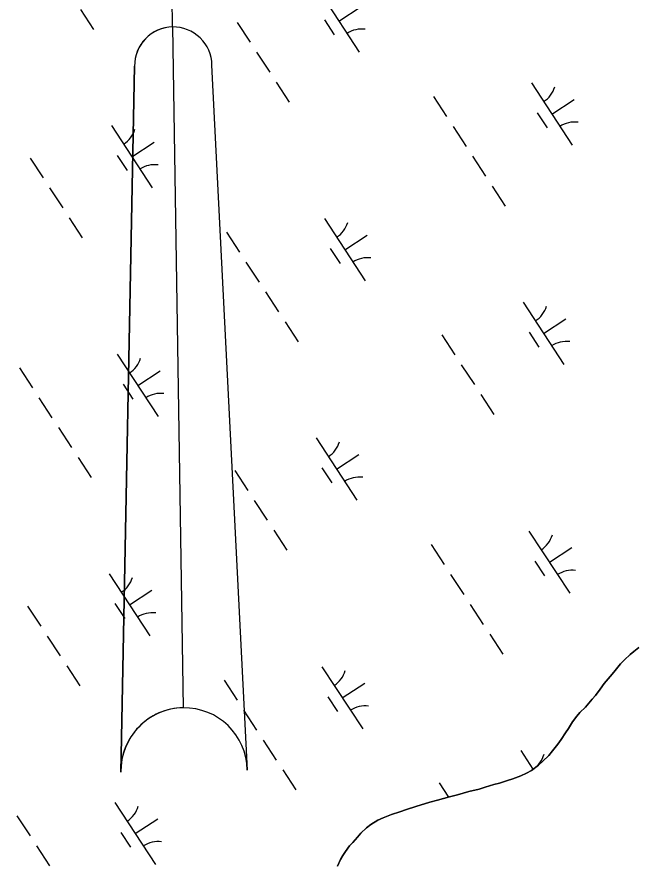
# Model space of a CAD drawing. Extents: x 3945642 to 3966284, y 206476 to 228921.
# Drawn here: x 3963353 to 3963769, y 214097 to 214668 of the extents above; entities that cross this region are included whole.
import ezdxf

# ---------------------------------------------------------------- set-up
doc = ezdxf.new("R2010")
doc.units = 0
for name, color, linetype in [('V-ANNO-SYMB', 7, 'Continuous'), ('V-TOPO-SHOR', 7, 'Continuous'), ('V-WETL-SWMP', 7, 'Continuous')]:
    doc.layers.add(name, color=color, linetype=linetype)

msp = doc.modelspace()

# ---------------------------------------------------------------- linework, layer by layer
at = {"layer": 'V-ANNO-SYMB'}
for p, q in [((3963457.99, 214661.04), (3963455.49, 214823.52)), ((3963457.99, 214661.04), (3963465.02, 214203.59)), ((3963457.99, 214661.04), (3963465.02, 214203.59)), ((3963423.17, 214160.45), (3963432.39, 214634.64)), ((3963432.39, 214634.64), (3963423.18, 214160.45)), ((3963508.17, 214161.75), (3963484.39, 214635.44))]:
    msp.add_line(p, q, dxfattribs=at)
for centre, radius, start, end in [((3963458.39, 214635.04), 26, 90.8767, 180.88), ((3963458.39, 214635.04), 26, 90.8834, 180.8801), ((3963458.39, 214635.04), 26, 0.8801, 90.8834), ((3963465.67, 214161.1), 42.5, 90.88, 180.88), ((3963465.67, 214161.1), 42.5, 90.8801, 180.8801), ((3963465.67, 214161.1), 42.5, 0.8801, 90.8801), ((3963465.67, 214161.1), 42.5, 0.8801, 90.8801)]:
    msp.add_arc(centre, radius, start, end, dxfattribs=at)
at = {"layer": 'V-TOPO-SHOR'}
for points in [[(3963644.07, 214143.75), (3963649.49, 214145.2), (3963657.07, 214147.3), (3963663.98, 214149), (3963668.05, 214150.33), (3963673.74, 214152.04), (3963677.53, 214152.96), (3963682.95, 214154.81), (3963686.48, 214155.86), (3963692.03, 214157.98), (3963695.7, 214159.58), (3963699.09, 214161.58), (3963703.85, 214165.06), (3963706.71, 214167.74), (3963710.79, 214171.63), (3963713.25, 214174.58), (3963716.94, 214179.15), (3963719.12, 214182.24), (3963722, 214186.82), (3963723.91, 214189.78), (3963726.78, 214194.08), (3963729.52, 214197.98), (3963731.56, 214200.4), (3963735.38, 214204.02), (3963737.69, 214206.7), (3963740.01, 214209.39), (3963742.2, 214211.94), (3963745.2, 214216.11), (3963748.07, 214219.87), (3963753.25, 214226.19), (3963755.44, 214228.74), (3963758.98, 214233.04), (3963761.57, 214235.72), (3963765.39, 214239.34), (3963767.97, 214241.49), (3963771.37, 214244.16)], [(3963568.82, 214097.15), (3963570.75, 214101.59), (3963572.25, 214104.42), (3963574.17, 214107.11), (3963576.9, 214110.87), (3963579.08, 214113.16), (3963582.22, 214116.78), (3963584.53, 214119.33), (3963588.35, 214122.95), (3963591.21, 214125.09), (3963595.82, 214128.03), (3963599.48, 214129.63), (3963605.04, 214131.88), (3963610.74, 214133.73), (3963615.08, 214135.32), (3963621.44, 214137.3), (3963630.79, 214140.2), (3963635.94, 214141.65), (3963644.07, 214143.75)]]:
    msp.add_lwpolyline(points, dxfattribs=at)
at = {"layer": 'V-WETL-SWMP'}
for p, q in [((3963555.98, 214685.95), (3963583.38, 214644.12)), ((3963396.06, 214672.82), (3963404.82, 214659.44)), ((3963569.68, 214665.03), (3963584.74, 214674.9)), ((3963501.29, 214664.11), (3963510.06, 214650.72)), ((3963559.94, 214665.83), (3963566.51, 214655.79)), ((3963514.44, 214644.03), (3963523.21, 214630.65)), ((3963527.59, 214623.96), (3963536.36, 214610.57)), ((3963699.05, 214623.4), (3963726.45, 214581.58)), ((3963633.26, 214614.28), (3963642.03, 214600.9)), ((3963712.75, 214602.49), (3963727.81, 214612.36)), ((3963703.01, 214603.28), (3963709.59, 214593.25)), ((3963416.84, 214594.79), (3963444.24, 214552.97)), ((3963646.41, 214594.2), (3963655.18, 214580.82)), ((3963430.54, 214573.88), (3963445.6, 214583.75)), ((3963362.15, 214572.96), (3963370.92, 214559.57)), ((3963420.8, 214574.67), (3963427.38, 214564.64)), ((3963659.56, 214574.13), (3963668.33, 214560.75)), ((3963375.3, 214552.88), (3963384.07, 214539.5)), ((3963672.72, 214554.05), (3963681.48, 214540.67)), ((3963388.45, 214532.81), (3963397.22, 214519.42)), ((3963559.92, 214532.25), (3963587.32, 214490.43)), ((3963494.12, 214523.13), (3963502.89, 214509.75)), ((3963573.62, 214511.34), (3963588.67, 214521.21)), ((3963563.87, 214512.13), (3963570.45, 214502.09)), ((3963507.27, 214503.05), (3963516.04, 214489.67)), ((3963520.43, 214482.98), (3963529.19, 214469.59)), ((3963693.5, 214476.03), (3963720.9, 214434.2)), ((3963533.58, 214462.9), (3963542.35, 214449.52)), ((3963707.2, 214455.12), (3963722.26, 214464.98)), ((3963697.46, 214455.91), (3963704.04, 214445.87)), ((3963638.81, 214454.19), (3963647.58, 214440.81)), ((3963420.78, 214441.1), (3963448.18, 214399.28)), ((3963651.96, 214434.11), (3963660.73, 214420.73)), ((3963354.98, 214431.98), (3963363.75, 214418.59)), ((3963434.48, 214420.19), (3963449.53, 214430.05)), ((3963424.74, 214420.98), (3963431.31, 214410.94)), ((3963368.14, 214411.9), (3963376.9, 214398.52)), ((3963665.11, 214414.04), (3963673.88, 214400.65)), ((3963381.29, 214391.83), (3963390.05, 214378.44)), ((3963554.36, 214384.88), (3963581.76, 214343.05)), ((3963394.44, 214371.75), (3963403.21, 214358.37)), ((3963568.06, 214363.96), (3963583.12, 214373.83)), ((3963558.32, 214364.75), (3963564.9, 214354.72)), ((3963499.67, 214363.04), (3963508.44, 214349.65)), ((3963512.82, 214342.96), (3963521.59, 214329.58)), ((3963525.97, 214322.89), (3963534.74, 214309.5)), ((3963697.44, 214322.33), (3963724.84, 214280.51)), ((3963631.64, 214313.21), (3963640.41, 214299.83)), ((3963711.14, 214301.42), (3963726.19, 214311.29)), ((3963701.39, 214302.21), (3963707.97, 214292.18)), ((3963415.22, 214293.72), (3963442.62, 214251.9)), ((3963644.79, 214293.13), (3963653.56, 214279.75)), ((3963428.92, 214272.81), (3963443.98, 214282.68)), ((3963419.18, 214273.6), (3963425.76, 214263.57)), ((3963360.53, 214271.89), (3963369.3, 214258.5)), ((3963657.95, 214273.06), (3963666.71, 214259.67)), ((3963373.68, 214251.81), (3963382.45, 214238.43)), ((3963671.1, 214252.98), (3963679.87, 214239.6)), ((3963765.39, 214239.34), (3963761.57, 214235.72)), ((3963767.97, 214241.49), (3963765.39, 214239.34)), ((3963771.37, 214244.16), (3963767.97, 214241.49)), ((3963761.57, 214235.72), (3963758.98, 214233.04)), ((3963386.84, 214231.74), (3963395.6, 214218.35)), ((3963558.3, 214231.18), (3963585.7, 214189.36)), ((3963755.44, 214228.74), (3963753.25, 214226.19)), ((3963758.98, 214233.04), (3963755.44, 214228.74)), ((3963492.5, 214222.06), (3963501.27, 214208.67)), ((3963753.25, 214226.19), (3963748.07, 214219.87)), ((3963572, 214210.27), (3963587.05, 214220.13)), ((3963748.07, 214219.87), (3963745.2, 214216.11)), ((3963562.26, 214211.06), (3963568.83, 214201.02)), ((3963742.2, 214211.94), (3963740.01, 214209.39)), ((3963745.2, 214216.11), (3963742.2, 214211.94)), ((3963737.69, 214206.7), (3963735.38, 214204.02)), ((3963740.01, 214209.39), (3963737.69, 214206.7)), ((3963505.66, 214201.98), (3963514.42, 214188.6)), ((3963731.56, 214200.4), (3963729.52, 214197.98)), ((3963735.38, 214204.02), (3963731.56, 214200.4)), ((3963726.78, 214194.08), (3963723.91, 214189.78)), ((3963729.52, 214197.98), (3963726.78, 214194.08)), ((3963723.91, 214189.78), (3963722, 214186.82)), ((3963719.12, 214182.24), (3963716.94, 214179.15)), ((3963722, 214186.82), (3963719.12, 214182.24)), ((3963518.81, 214181.91), (3963527.58, 214168.52)), ((3963716.94, 214179.15), (3963713.25, 214174.58)), ((3963691.88, 214174.96), (3963700.14, 214162.35)), ((3963710.79, 214171.63), (3963706.71, 214167.74)), ((3963713.25, 214174.58), (3963710.79, 214171.63)), ((3963703.85, 214165.06), (3963699.09, 214161.58)), ((3963706.71, 214167.74), (3963703.85, 214165.06)), ((3963531.96, 214161.83), (3963540.73, 214148.45)), ((3963695.7, 214159.58), (3963692.03, 214157.98)), ((3963699.09, 214161.58), (3963695.7, 214159.58)), ((3963682.95, 214154.81), (3963677.53, 214152.96)), ((3963686.48, 214155.86), (3963682.95, 214154.81)), ((3963692.03, 214157.98), (3963686.48, 214155.86)), ((3963637.19, 214153.12), (3963643.44, 214143.59)), ((3963663.98, 214149), (3963657.07, 214147.3)), ((3963668.05, 214150.33), (3963663.98, 214149)), ((3963673.74, 214152.04), (3963668.05, 214150.33)), ((3963677.53, 214152.96), (3963673.74, 214152.04)), ((3963644.07, 214143.75), (3963635.94, 214141.65)), ((3963649.49, 214145.2), (3963644.07, 214143.75)), ((3963657.07, 214147.3), (3963649.49, 214145.2)), ((3963419.16, 214140.03), (3963446.56, 214098.21)), ((3963621.44, 214137.3), (3963615.08, 214135.32)), ((3963630.79, 214140.2), (3963621.44, 214137.3)), ((3963635.94, 214141.65), (3963630.79, 214140.2)), ((3963353.37, 214130.91), (3963362.13, 214117.52)), ((3963605.04, 214131.88), (3963599.48, 214129.63)), ((3963610.74, 214133.73), (3963605.04, 214131.88)), ((3963615.08, 214135.32), (3963610.74, 214133.73)), ((3963432.86, 214119.12), (3963447.92, 214128.98)), ((3963591.2, 214125.09), (3963588.35, 214122.95)), ((3963595.82, 214128.03), (3963591.2, 214125.09)), ((3963599.48, 214129.63), (3963595.82, 214128.03)), ((3963423.12, 214119.91), (3963429.69, 214109.87)), ((3963584.54, 214119.33), (3963582.22, 214116.78)), ((3963588.35, 214122.95), (3963584.54, 214119.33)), ((3963582.22, 214116.78), (3963579.08, 214113.15)), ((3963366.52, 214110.83), (3963375.28, 214097.45)), ((3963576.9, 214110.87), (3963574.17, 214107.11)), ((3963579.08, 214113.15), (3963576.9, 214110.87)), ((3963572.25, 214104.42), (3963570.75, 214101.59)), ((3963574.17, 214107.11), (3963572.25, 214104.42)), ((3963570.75, 214101.59), (3963568.82, 214097.15))]:
    msp.add_line(p, q, dxfattribs=at)
for centre, start, end in [((3963585.02, 214642.06), 82.4574, 124.0011), ((3963697.82, 214625.73), 302.4575, 344.0011), ((3963728.09, 214579.52), 82.4574, 124.0011), ((3963415.6, 214597.12), 302.4575, 344.0011), ((3963445.88, 214550.91), 82.4574, 124.0011), ((3963558.68, 214534.58), 302.4575, 344.0011), ((3963588.95, 214488.37), 82.4574, 124.0011), ((3963692.26, 214478.35), 302.4575, 344.0011), ((3963722.54, 214432.14), 82.4574, 124.0011), ((3963419.54, 214443.42), 302.4575, 344.0011), ((3963449.81, 214397.22), 82.4574, 124.0011), ((3963553.12, 214387.2), 302.4575, 344.0011), ((3963583.4, 214340.99), 82.4574, 124.0011), ((3963696.2, 214324.66), 302.4575, 344.0011), ((3963413.99, 214296.05), 302.4575, 344.0011), ((3963726.47, 214278.45), 82.4574, 124.0011), ((3963444.26, 214249.84), 82.4574, 124.0011), ((3963557.06, 214233.51), 302.4575, 344.0011), ((3963587.33, 214187.3), 82.4574, 124.0011), ((3963690.65, 214177.28), 302.4575, 344.0011), ((3963417.92, 214142.35), 302.4575, 344.0011), ((3963448.19, 214096.14), 82.4574, 124.0011)]:
    msp.add_arc(centre, 17.62, start, end, dxfattribs=at)

doc.saveas('drawing.dxf')
